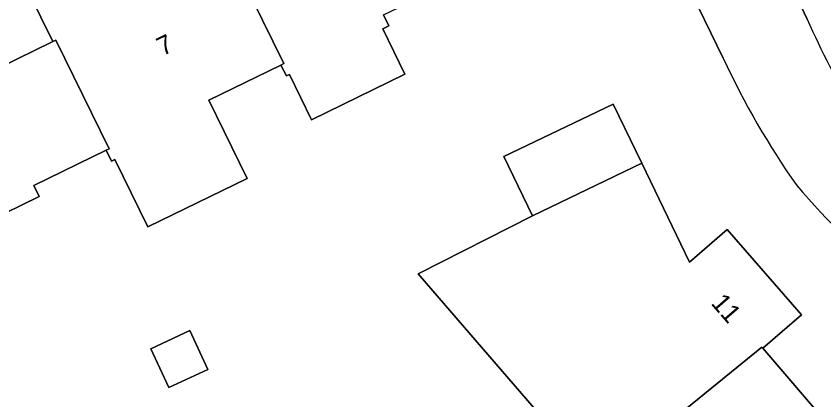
# Model space of a CAD drawing. Extents: x 160455 to 162082, y 388339 to 389736.
# Drawn here: x 161193.35 to 161236.39, y 388822.01 to 388842.48 of the extents above; entities that cross this region are included whole.
import ezdxf

# ---------------------------------------------------------------- set-up
doc = ezdxf.new("R2010")
doc.units = 0
for name, color, linetype in [('IMGEO_Erf', 7, 'Continuous'), ('IMGEO_Muur', 7, 'Continuous'), ('IMGEO_Pand', 7, 'Continuous'), ('IMGEO_Pand_nummerreeks', 7, 'Continuous'), ('IMGEO_Rijbaan_lokaal_gesloten', 7, 'Continuous'), ('IMGEO_Voetpad_open', 7, 'Continuous')]:
    doc.layers.add(name, color=color, linetype=linetype)

msp = doc.modelspace()

# ---------------------------------------------------------------- linework, layer by layer
at = {"layer": 'IMGEO_Erf'}
for points in [[(161231.034, 388840.238), (161225.439, 388851.765), (161222.444, 388858.075)], [(161191.457, 388839.25), (161195.312, 388841.132), (161194.033, 388843.746)], [(161212.936, 388842.55), (161213.221, 388841.966), (161212.89, 388841.804), (161214.069, 388839.39), (161209.093, 388836.958), (161207.913, 388839.373), (161207.752, 388839.294), (161207.465, 388839.877), (161203.624, 388838), (161205.664, 388833.824), (161200.375, 388831.24), (161198.62, 388834.832), (161198.44, 388834.744), (161198.153, 388835.328), (161194.303, 388833.446), (161194.588, 388832.862), (161189.119, 388830.19)], [(161237.447, 388811.165), (161235.206, 388807.85), (161230.343, 388811.163), (161232.955, 388815.005), (161228.219, 388820.543), (161227.59, 388820.003), (161227.472, 388820.139), (161224.458, 388817.51), (161220.612, 388821.971), (161214.774, 388828.744), (161220.866, 388831.828), (161219.333, 388835.004), (161225.172, 388837.794), (161226.691, 388834.645), (161229.238, 388829.367), (161231.249, 388831.108), (161235.202, 388826.542), (161233.138, 388824.769), (161236.751, 388820.552)]]:
    msp.add_lwpolyline(points, dxfattribs=at)
msp.add_lwpolyline([(161203.568, 388823.642), (161201.489, 388822.677), (161200.531, 388824.741), (161202.61, 388825.706)], close=True, dxfattribs=at)
for centre, radius, start, end in [((161270.735, 388858.615), 43.747, 204.8384, 215.1554), ((161276.118, 388869.249), 54.56, 221.0412, 236.791)]:
    msp.add_arc(centre, radius, start, end, dxfattribs=at)
at = {"layer": 'IMGEO_Muur'}
msp.add_lwpolyline([(161231.034, 388840.238), (161225.439, 388851.765)], dxfattribs=at)
at = {"layer": 'IMGEO_Pand'}
for points in [[(161213.94, 388850.233), (161210.086, 388848.351), (161208.809, 388850.965), (161203.339, 388848.292), (161204.62, 388845.679), (161204.773, 388845.754), (161207.619, 388839.953), (161207.465, 388839.877), (161207.752, 388839.294), (161207.913, 388839.373), (161209.093, 388836.958), (161214.069, 388839.39), (161212.89, 388841.804), (161213.221, 388841.966), (161212.936, 388842.55), (161216.778, 388844.428), (161216.931, 388844.503), (161214.093, 388850.308)], [(161204.62, 388845.679), (161200.771, 388843.8), (161199.494, 388846.414), (161194.033, 388843.746), (161195.312, 388841.132), (161195.466, 388841.207), (161198.307, 388835.403), (161198.153, 388835.328), (161198.44, 388834.744), (161198.62, 388834.832), (161200.375, 388831.24), (161205.664, 388833.824), (161203.624, 388838), (161207.465, 388839.877), (161207.619, 388839.953), (161204.773, 388845.754)], [(161198.153, 388835.328), (161198.307, 388835.403), (161195.466, 388841.207), (161195.312, 388841.132), (161191.457, 388839.25), (161190.18, 388841.863), (161184.71, 388839.191), (161185.989, 388836.578), (161186.143, 388836.653), (161188.986, 388830.849), (161188.832, 388830.774), (161189.119, 388830.19), (161194.588, 388832.862), (161194.303, 388833.446)], [(161226.691, 388834.645), (161225.172, 388837.794), (161219.333, 388835.004), (161220.866, 388831.828)], [(161235.202, 388826.542), (161231.249, 388831.108), (161229.238, 388829.367), (161226.691, 388834.645), (161220.866, 388831.828), (161214.774, 388828.744), (161220.612, 388821.971), (161224.458, 388817.51), (161227.472, 388820.139), (161227.59, 388820.003), (161228.219, 388820.543), (161228.11, 388820.672), (161228.041, 388820.712), (161233.092, 388824.824), (161233.138, 388824.769)], [(161203.568, 388823.642), (161202.61, 388825.706), (161200.531, 388824.741), (161201.489, 388822.677)], [(161241.728, 388817.077), (161243.274, 388819.327), (161238.248, 388822.75), (161236.751, 388820.552), (161233.138, 388824.769), (161233.092, 388824.824), (161228.041, 388820.712), (161228.11, 388820.672), (161228.219, 388820.543), (161232.955, 388815.005), (161230.343, 388811.163), (161235.206, 388807.85), (161237.447, 388811.165), (161237.595, 388811.063), (161238.065, 388811.747), (161237.925, 388811.843), (161241.588, 388817.173)]]:
    msp.add_lwpolyline(points, close=True, dxfattribs=at)
at = {"layer": 'IMGEO_Rijbaan_lokaal_gesloten'}
msp.add_lwpolyline([(161236.89, 388843.386), (161228.369, 388860.671), (161226.845, 388859.918), (161230.152, 388853.229), (161235.35, 388842.666), (161235.513, 388842.326)], dxfattribs=at)
msp.add_arc((161269.269, 388856.88), 36.76, 203.3242, 220.7193, dxfattribs=at)
at = {"layer": 'IMGEO_Voetpad_open'}
for points in [[(161235.513, 388842.326), (161235.35, 388842.666), (161230.152, 388853.229), (161226.845, 388859.918), (161226.789, 388860.032)], [(161222.444, 388858.075), (161225.439, 388851.765), (161231.034, 388840.238)]]:
    msp.add_lwpolyline(points, dxfattribs=at)
for centre, radius, start, end in [((161269.269, 388856.88), 36.76, 203.3242, 220.7193), ((161270.735, 388858.615), 43.747, 204.8384, 215.1554), ((161276.118, 388869.249), 54.56, 221.0412, 236.791)]:
    msp.add_arc(centre, radius, start, end, dxfattribs=at)

# ---------------------------------------------------------------- texts
at = {"layer": 'IMGEO_Pand_nummerreeks'}
for s, rotation, p in [('7', 26.0357, (161201.158, 388840.338)), ('11', 310.8861, (161230.339, 388827.148))]:
    msp.add_text(s, height=1, rotation=rotation, dxfattribs=at).set_placement(p)

doc.saveas('drawing.dxf')
